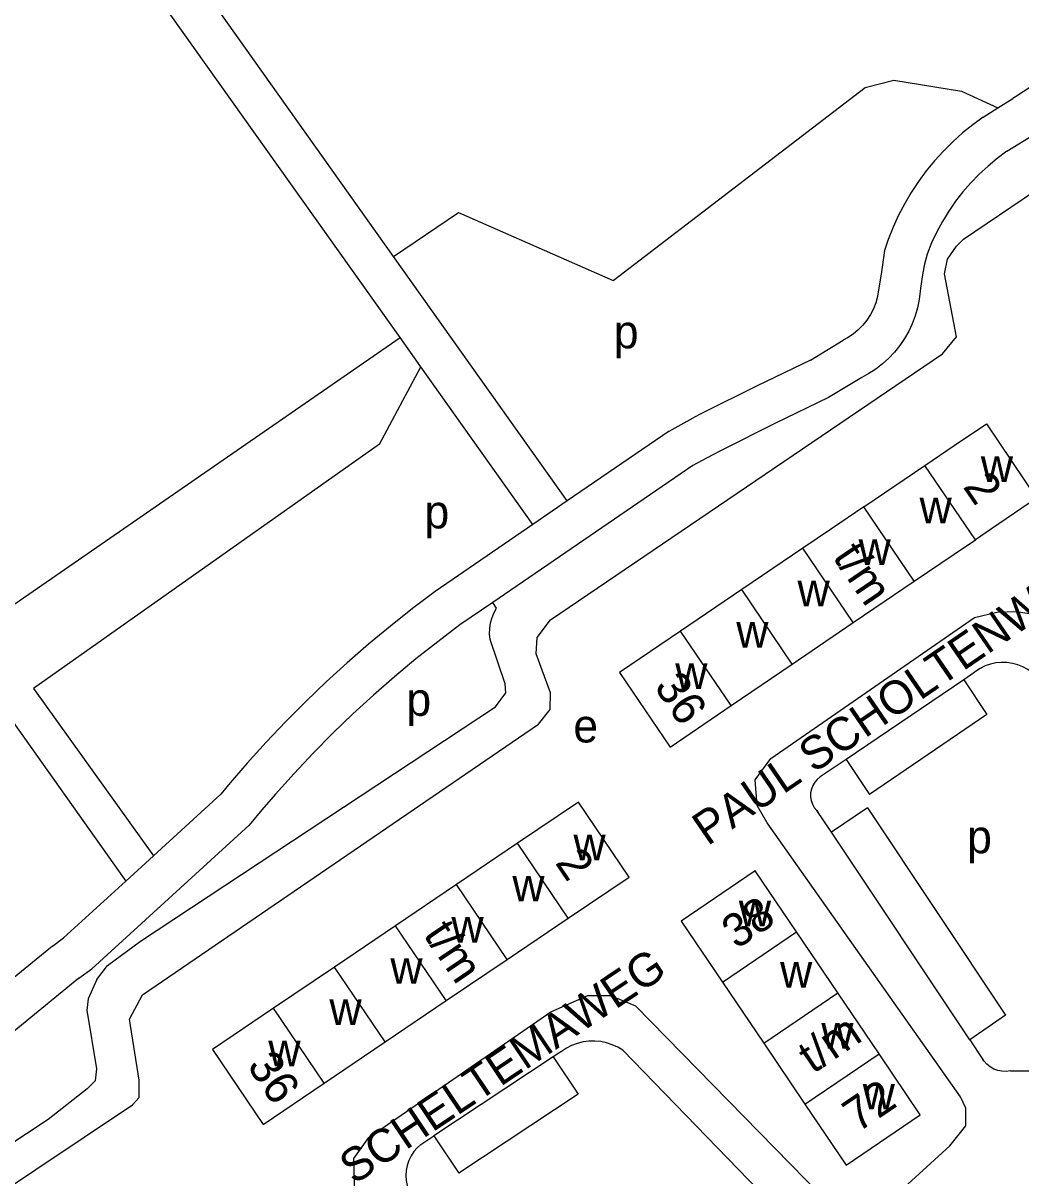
# Model space of a CAD drawing. Extents: x 157569 to 159501, y 382907 to 384670.
# Drawn here: x 157888.3 to 158008, y 383672.3 to 383810.7 of the extents above; entities that cross this region are included whole.
import ezdxf

# ---------------------------------------------------------------- set-up
doc = ezdxf.new("R2010")
doc.units = 0
for name, color, linetype in [('BLT_Basislijn', 7, 'Continuous'), ('BLT_Bebouwing', 7, 'Continuous'), ('BLT_Centroide', 7, 'Continuous'), ('BLT_Huisnummer_reeks', 7, 'Continuous'), ('BLT_Onderverdeling_panden', 7, 'Continuous'), ('BLT_Straatnaam_verkleind', 7, 'Continuous')]:
    doc.layers.add(name, color=color, linetype=linetype)

msp = doc.modelspace()

# ---------------------------------------------------------------- linework, layer by layer
at = {"layer": 'BLT_Basislijn'}
for p, q in [((157933.51, 383772.95), (157888.72, 383836.02)), ((157932.72, 383782.68), (157907.38, 383818.38)), ((158005.24, 383800.52), (158007.05, 383801.65)), ((158003.49, 383799.42), (158005.24, 383800.52)), ((158006.33, 383795.31), (158009.7, 383797.41)), ((157953.56, 383753.34), (157932.72, 383782.68)), ((157936, 383769.43), (157933.51, 383772.95)), ((157982.76, 383770.26), (157986.67, 383772.65)), ((157931.02, 383760.17), (157936, 383769.43)), ((157949.43, 383750.51), (157936, 383769.43)), ((157988.9, 383768.17), (157984.92, 383765.75)), ((157965.8, 383761.71), (157968.66, 383763.3)), ((157965.8, 383761.71), (157953.56, 383753.34)), ((157970.93, 383758.85), (157968.62, 383757.59)), ((157968.62, 383757.59), (157944.63, 383741.17)), ((157953.56, 383753.34), (157949.43, 383750.51)), ((157949.43, 383750.51), (157937.71, 383742.49)), ((157944.63, 383741.17), (157940.68, 383738.47)), ((157945.07, 383740.48), (157944.63, 383741.17)), ((157946.11, 383731.39), (157944.3, 383736.72)), ((158001.14, 383731.89), (157987.03, 383722.31)), ((158002.34, 383732.71), (158001.14, 383731.89)), ((158001.14, 383731.89), (158003.92, 383727.71)), ((158003.92, 383727.71), (157989.82, 383718.12)), ((157987.03, 383722.31), (157989.82, 383718.12)), ((157913.1, 383719.5), (157912, 383718.14)), ((157912, 383718.14), (157903.9, 383710.75)), ((157916.92, 383716.27), (157915.37, 383714.45)), ((157989.57, 383716.52), (157985.26, 383713.59)), ((157989.57, 383716.52), (158006.17, 383691.61)), ((157915.37, 383714.45), (157896.5, 383697.21)), ((158001.86, 383688.67), (157985.26, 383713.59)), ((157903.9, 383710.75), (157900.6, 383707.73)), ((157900.6, 383707.73), (157893.12, 383700.9)), ((157891.79, 383699.93), (157840.21, 383657.9)), ((157891.79, 383699.93), (157893.12, 383700.9)), ((157894.95, 383696.06), (157896.5, 383697.21)), ((157894.95, 383696.06), (157843.2, 383653.89)), ((158006.17, 383691.61), (158001.86, 383688.67)), ((158001.86, 383688.67), (158003.44, 383686.31)), ((157952.66, 383687.13), (157951.87, 383686.62)), ((157980.04, 383667.03), (157960.23, 383687.41)), ((157951.87, 383686.62), (157937.53, 383677.13)), ((157951.87, 383686.62), (157954.86, 383682.15)), ((158006.74, 383684.93), (158008.94, 383684.93)), ((157954.86, 383682.15), (157940.53, 383672.67)), ((157936, 383676.12), (157937.53, 383677.13)), ((157937.53, 383677.13), (157940.53, 383672.67))]:
    msp.add_line(p, q, dxfattribs=at)
for points in [[(158024.77, 383815.14), (158022.43, 383813.06), (158020.05, 383811.03), (158017.61, 383809.07), (158015.12, 383807.17), (158012.58, 383805.33), (158010, 383803.56), (158007.37, 383801.86), (158007.05, 383801.65)], [(157849.16, 383645.95), (157901.4, 383680.85), (157902.2, 383681.76), (157902.2, 383683.83), (157901.03, 383691.15), (157902.59, 383694.05), (157950.12, 383726.54), (157951.51, 383728.33), (157951.56, 383730.31), (157949.83, 383734.99), (157949.96, 383736.96), (157951.53, 383739.07), (157998.59, 383771.01), (158000.27, 383773.05), (157998.84, 383780.62), (157999.18, 383782.35), (158000.27, 383783.91), (158001.13, 383784.78), (158012.48, 383792.44), (158028.06, 383802.67), (158031.54, 383806.22)], [(157932.72, 383782.68), (157940.51, 383787.97), (157959.05, 383779.81), (157989.32, 383802.97), (157992.73, 383803.86), (158000.89, 383802.52), (158005.24, 383800.52)], [(158003.49, 383799.42), (158002.22, 383798.49), (158000.99, 383797.51), (157999.82, 383796.45), (157998.71, 383795.34), (157997.65, 383794.18), (157996.65, 383792.96), (157995.72, 383791.7), (157994.85, 383790.38), (157994.05, 383789.03), (157993.32, 383787.64), (157992.66, 383786.21), (157992.07, 383784.74), (157991.61, 383783.42)], [(158006.33, 383795.31), (158005.17, 383794.46), (158004.06, 383793.54), (158002.99, 383792.57), (158001.99, 383791.53), (158001.04, 383790.45), (158000.16, 383789.31), (157999.34, 383788.12), (157998.59, 383786.9), (157997.9, 383785.63), (157997.29, 383784.32), (157996.75, 383782.98)], [(157991.61, 383783.42), (157991.24, 383780.57), (157990.92, 383778.68)], [(157996.75, 383782.98), (157996.41, 383781.62), (157996.15, 383780.24), (157995.96, 383778.85), (157995.93, 383778.53)], [(157990.92, 383778.68), (157990.79, 383777.9), (157990.58, 383777.14), (157990.29, 383776.41), (157989.93, 383775.71), (157989.51, 383775.05), (157989.01, 383774.43), (157988.46, 383773.87), (157987.85, 383773.37), (157987.2, 383772.94), (157986.67, 383772.65)], [(157995.93, 383778.53), (157995.81, 383777.52), (157995.6, 383776.53), (157995.32, 383775.57), (157994.97, 383774.62), (157994.54, 383773.71), (157994.04, 383772.83), (157993.47, 383772), (157992.83, 383771.21), (157992.14, 383770.48), (157991.39, 383769.8), (157990.59, 383769.18), (157989.74, 383768.63), (157988.9, 383768.17)], [(157844.87, 383746.4), (157867.38, 383762.68), (157884.5, 383739.1), (157933.51, 383772.95)], [(157982.76, 383770.26), (157976.28, 383767.11), (157969.84, 383763.9), (157968.66, 383763.3)], [(157984.92, 383765.75), (157978.46, 383762.62), (157972.04, 383759.41), (157970.93, 383758.85)], [(157931.02, 383760.17), (157889.49, 383730.85), (157903.9, 383710.75)], [(157937.71, 383742.49), (157935, 383740.44), (157932.33, 383738.33), (157929.71, 383736.16), (157927.15, 383733.92), (157924.64, 383731.63), (157922.18, 383729.27), (157919.78, 383726.86), (157917.44, 383724.4), (157915.15, 383721.87), (157913.1, 383719.5)], [(157944.3, 383736.72), (157944.24, 383737.38), (157944.25, 383738.05), (157944.35, 383738.7), (157944.53, 383739.34), (157944.78, 383739.96), (157945.07, 383740.48)], [(157991.65, 383668.82), (157999.47, 383675.94), (158001.39, 383678.34), (158001.39, 383680.48), (158000.75, 383681.84), (157977.54, 383714.71), (157976.36, 383716.79), (157976.1, 383719.86), (157977.97, 383722.45), (158002.44, 383739.35), (158005.13, 383739.98), (158007.49, 383740.07), (158008.99, 383739.83)], [(157940.68, 383738.47), (157938.01, 383736.45), (157935.39, 383734.38), (157932.82, 383732.24), (157930.31, 383730.04), (157927.84, 383727.78), (157925.43, 383725.46), (157923.08, 383723.08), (157920.79, 383720.65), (157918.55, 383718.17), (157916.92, 383716.27)], [(158009.35, 383732.71), (158008.82, 383733.1), (158008.24, 383733.42), (158007.62, 383733.68), (158006.98, 383733.85), (158006.33, 383733.95), (158005.66, 383733.97), (158005, 383733.9), (158004.35, 383733.76), (158003.73, 383733.55), (158003.13, 383733.25), (158002.57, 383732.89), (158002.34, 383732.71)], [(157902.36, 383700.53), (157944.94, 383728.62), (157946.17, 383730.3), (157946.11, 383731.39)], [(157835.48, 383702.88), (157839.99, 383696.7), (157885.52, 383728.99), (157900.6, 383707.73)], [(157987.03, 383722.31), (157983.91, 383720.23), (157983.55, 383719.93), (157983.25, 383719.58), (157983.01, 383719.19), (157982.85, 383718.76), (157982.76, 383718.3), (157982.75, 383717.84), (157982.83, 383717.38), (157982.97, 383716.95), (157983.2, 383716.54), (157983.49, 383716.18)], [(157983.49, 383716.18), (157983.62, 383716.05)], [(157985.26, 383713.59), (157983.49, 383716.18)], [(157897.09, 383695.91), (157898.37, 383697.6), (157902.36, 383700.53)], [(157897.09, 383695.91), (157896.06, 383693.58), (157895.92, 383692.23), (157897.06, 383685.19), (157896.9, 383683.76), (157895.94, 383682.8), (157891.28, 383679.1), (157846.54, 383649.54)], [(157928.08, 383670.48), (157927.96, 383674.44), (157929.74, 383676.96), (157951.6, 383692.02), (157956.03, 383693.98), (157958.74, 383693.98), (157961.76, 383692.73), (157985.9, 383668.08)], [(157960.23, 383687.41), (157959.61, 383687.78), (157958.96, 383688.08), (157958.28, 383688.3), (157957.58, 383688.45), (157956.87, 383688.51), (157956.16, 383688.5), (157955.45, 383688.41), (157954.75, 383688.24), (157954.08, 383687.99), (157953.45, 383687.67), (157952.85, 383687.28), (157952.66, 383687.13)], [(158006.74, 383684.93), (158006.24, 383684.87), (158005.73, 383684.89), (158005.24, 383684.99), (158004.76, 383685.16), (158004.32, 383685.41), (158003.93, 383685.73), (158003.59, 383686.1), (158003.44, 383686.31)], [(157936, 383676.12), (157935.55, 383675.71), (157935.15, 383675.25), (157934.81, 383674.74), (157934.54, 383674.18), (157934.35, 383673.6), (157934.23, 383673), (157934.2, 383672.39), (157934.24, 383671.78), (157934.36, 383671.18), (157934.56, 383670.6), (157934.84, 383670.05), (157935.18, 383669.54), (157935.32, 383669.37)]]:
    msp.add_lwpolyline(points, dxfattribs=at)
at = {"layer": 'BLT_Bebouwing'}
for p, q in [((157989.16, 383752.64), (157996.49, 383757.6)), ((157981.82, 383747.67), (157974.49, 383742.7)), ((157974.49, 383742.7), (157967.15, 383737.73)), ((157987.88, 383738.74), (157995.21, 383743.71)), ((157980.55, 383733.76), (157987.88, 383738.74)), ((157973.22, 383728.79), (157980.55, 383733.76)), ((157947.6, 383712.26), (157940.28, 383707.31)), ((157940.28, 383707.31), (157932.96, 383702.36)), ((157932.96, 383702.36), (157925.63, 383697.41)), ((157946.35, 383698.31), (157953.67, 383703.26)), ((157986.02, 383694.3), (157981.07, 383701.62)), ((157939.03, 383693.37), (157946.35, 383698.31)), ((157925.63, 383697.41), (157918.31, 383692.46)), ((157972.18, 383695.61), (157977.13, 383688.28)), ((157990.98, 383686.97), (157986.02, 383694.3)), ((157931.71, 383688.42), (157939.03, 383693.37)), ((157924.39, 383683.47), (157931.71, 383688.42)), ((157977.13, 383688.28), (157982.08, 383680.96))]:
    msp.add_line(p, q, dxfattribs=at)
for points in [[(157996.49, 383757.6), (158000, 383759.98), (158003.86, 383762.58), (158009.87, 383753.66), (158004.48, 383750), (158002.54, 383748.69)], [(157989.16, 383752.64), (157985.27, 383750), (157981.82, 383747.67)], [(157995.21, 383743.71), (158000, 383746.96), (158002.54, 383748.69)], [(157967.15, 383737.73), (157959.82, 383732.77), (157965.89, 383723.81), (157973.22, 383728.79)], [(157953.67, 383703.26), (157960.99, 383708.21), (157954.91, 383717.2), (157947.6, 383712.26)], [(157981.07, 383701.62), (157976.12, 383708.94), (157967.22, 383702.93), (157972.18, 383695.61)], [(157918.31, 383692.46), (157910.99, 383687.51), (157917.07, 383678.52), (157924.39, 383683.47)], [(157982.08, 383680.96), (157987.04, 383673.63), (157995.93, 383679.65), (157990.98, 383686.97)]]:
    msp.add_lwpolyline(points, dxfattribs=at)
at = {"layer": 'BLT_Onderverdeling_panden'}
for p, q in [((158002.54, 383748.69), (157996.49, 383757.6)), ((157995.21, 383743.71), (157989.16, 383752.64)), ((157987.88, 383738.74), (157981.82, 383747.67)), ((157980.55, 383733.76), (157974.49, 383742.7)), ((157973.22, 383728.79), (157967.15, 383737.73)), ((157953.67, 383703.26), (157947.6, 383712.26)), ((157946.35, 383698.31), (157940.28, 383707.31)), ((157939.03, 383693.37), (157932.96, 383702.36)), ((157972.18, 383695.61), (157981.07, 383701.62)), ((157931.71, 383688.42), (157925.63, 383697.41)), ((157977.13, 383688.28), (157986.02, 383694.3)), ((157924.39, 383683.47), (157918.31, 383692.46)), ((157982.08, 383680.96), (157990.98, 383686.97))]:
    msp.add_line(p, q, dxfattribs=at)

# ---------------------------------------------------------------- texts
at = {"layer": 'BLT_Centroide'}
for s, p in [('p', (157959.14, 383771.66)), ('w', (158003.19, 383755.62)), ('w', (157995.84, 383750.66)), ('p', (157936.42, 383750.05)), ('w', (157988.52, 383745.67)), ('w', (157981.19, 383740.7)), ('w', (157973.84, 383735.75)), ('w', (157966.52, 383730.78)), ('p', (157934.25, 383727.55)), ('e', (157954.29, 383724.36)), ('p', (158001.54, 383711.06)), ('w', (157954.3, 383710.23)), ('w', (157946.97, 383705.28)), ('w', (157974.15, 383702.28)), ('w', (157939.66, 383700.33)), ('w', (157932.33, 383695.39)), ('w', (157979.1, 383694.94)), ('w', (157925.02, 383690.44)), ('w', (157984.05, 383687.62)), ('w', (157917.69, 383685.48)), ('w', (157989.01, 383680.31))]:
    msp.add_text(s, height=4, dxfattribs=at).set_placement(p)
at = {"layer": 'BLT_Huisnummer_reeks'}
for s, rotation, p in [('2', 304.1197, (158000.97, 383755.06)), ('t/m', 304.1654, (157985.33, 383746.62)), ('36', 304.1654, (157963.9, 383731.05)), ('2', 304.0558, (157952.02, 383709.92)), ('38', 34.066, (157973.88, 383699.47)), ('t/m', 304.0112, (157936.21, 383701.29)), ('t/m', 34.0616, (157983.04, 383684.52)), ('36', 304.0549, (157915.05, 383685.55)), ('72', 34.0674, (157988.41, 383677.47))]:
    msp.add_text(s, height=4, rotation=rotation, dxfattribs=at).set_placement(p)
at = {"layer": 'BLT_Straatnaam_verkleind'}
for s, rotation, p in [('PAUL SCHOLTENWEG', 34.4022, (157970.39, 383711.87)), ('SCHELTEMAWEG', 33.8624, (157927.99, 383671.23))]:
    msp.add_text(s, height=4, rotation=rotation, dxfattribs=at).set_placement(p)

doc.saveas('drawing.dxf')
